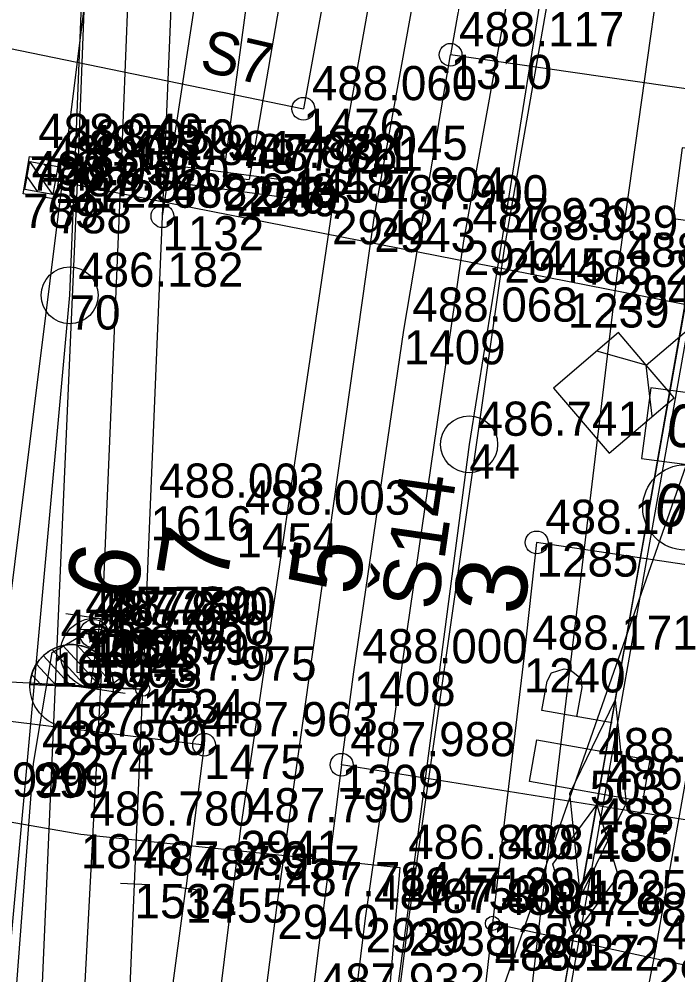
# Model space of a CAD drawing. Extents: x -874038 to -859694, y -1059487 to -1049069.
# Drawn here: x -866536.12 to -866512.99, y -1050183.6 to -1050150.05 of the extents above; entities that cross this region are included whole.
import ezdxf

# ---------------------------------------------------------------- set-up
doc = ezdxf.new("R2010")
doc.units = 0
for name, color, linetype in [('Vrstva 1', 7, 'Continuous'), ('Vrstva 11', 7, 'Continuous'), ('Vrstva 12', 7, 'Continuous'), ('Vrstva 2', 7, 'Continuous'), ('Vrstva 26', 7, 'Continuous'), ('Vrstva 28', 7, 'Continuous'), ('Vrstva 3', 7, 'Continuous'), ('Vrstva 32', 7, 'Continuous'), ('Vrstva 33', 7, 'Continuous'), ('Vrstva 43', 7, 'Continuous'), ('Vrstva 44', 7, 'Continuous'), ('Vrstva 5', 7, 'Continuous'), ('Vrstva 50', 7, 'Continuous'), ('Vrstva 51', 7, 'Continuous'), ('Vrstva 6', 7, 'Continuous'), ('Vrstva 60', 7, 'Continuous'), ('Vrstva 61', 7, 'Continuous'), ('Vrstva 63', 7, 'Continuous'), ('Vrstva 7', 7, 'Continuous')]:
    doc.layers.add(name, color=color, linetype=linetype)

msp = doc.modelspace()

# ---------------------------------------------------------------- linework, layer by layer
at = {"layer": 'Vrstva 1'}
for p, q in [((-866585.165, -1050141.066), (-866526.141, -1050153.197)), ((-866463.379, -1050159.657), (-866520.976, -1050151.304)), ((-866463.169, -1050176.573), (-866517.952, -1050168.419)), ((-866531.78, -1050173.569), (-866621.834, -1050168.845)), ((-866536.624, -1050174.666), (-866529.626, -1050175.521)), ((-866467.903, -1050185.333), (-866524.799, -1050176.222)), ((-866448.314, -1050197.301), (-866519.503, -1050181.791))]:
    msp.add_line(p, q, dxfattribs=at)
for points in [[(-866506.683, -1050071.605), (-866509.05, -1050084.806), (-866511.242, -1050097.03), (-866513.507, -1050109.649), (-866513.637, -1050110.378), (-866514.329, -1050114.237), (-866515.152, -1050118.826), (-866515.967, -1050123.369), (-866518.201, -1050135.776), (-866520.447, -1050148.304), (-866520.976, -1050151.304)], [(-866519.928, -1050118.643), (-866522.117, -1050130.842), (-866524.399, -1050143.606), (-866526.141, -1050153.197)], [(-866524.799, -1050176.222), (-866524.369, -1050172.96), (-866522.614, -1050160.969), (-866520.976, -1050151.304)], [(-866517.952, -1050168.419), (-866518.404, -1050172.485), (-866519.276, -1050179.833), (-866519.503, -1050181.791), (-866519.73, -1050183.748), (-866519.907, -1050185.414), (-866521.468, -1050198.731)], [(-866532.067, -1050180.41), (-866531.78, -1050173.569)], [(-866529.626, -1050175.521), (-866530.263, -1050180.564)], [(-866524.799, -1050176.222), (-866525.863, -1050184.696), (-866527.339, -1050196.167), (-866528.858, -1050208.123), (-866528.982, -1050208.987)]]:
    msp.add_lwpolyline(points, dxfattribs=at)
for centre, radius in [((-866520.976, -1050151.304), 0.4), ((-866526.141, -1050153.197), 0.4), ((-866517.952, -1050168.419), 0.4), ((-866531.78, -1050173.569), 0.25), ((-866529.626, -1050175.521), 0.4), ((-866524.799, -1050176.222), 0.4), ((-866519.503, -1050181.791), 0.25)]:
    msp.add_circle(centre, radius, dxfattribs=at)
msp.add_spline([(-866519.023, -1050216.775), (-866518.058, -1050212.394), (-866516.626, -1050205.583), (-866514.162, -1050193.161), (-866511.83, -1050180.683), (-866509.548, -1050168.072), (-866509.135, -1050165.719)], degree=3, dxfattribs=at)
at = {"layer": 'Vrstva 11'}
for p, q in [((-866534.937, -1050156.208), (-866535.747, -1050155.054)), ((-866534.843, -1050155.69), (-866535.227, -1050155.142)), ((-866535.459, -1050156.117), (-866535.838, -1050155.576)), ((-866511.82, -1050160.25), (-866535.34, -1050155.63))]:
    msp.add_line(p, q, dxfattribs=at)
msp.add_lwpolyline([(-866535.919, -1050156.036), (-866535.746, -1050155.051), (-866534.761, -1050155.224), (-866534.934, -1050156.209)], close=True, dxfattribs=at)
msp.add_lwpolyline([(-866535.919, -1050156.036), (-866535.746, -1050155.051), (-866534.761, -1050155.224), (-866534.934, -1050156.209), (-866535.919, -1050156.036)], dxfattribs=at)
at = {"layer": 'Vrstva 12'}
msp.add_lwpolyline([(-866534.64, -1050155.07), (-866534.84, -1050156.37), (-866535.98, -1050156.18), (-866535.75, -1050154.87), (-866534.64, -1050155.07)], dxfattribs=at)
at = {"layer": 'Vrstva 2'}
for p, q in [((-866533.232, -1050173.511), (-866534.586, -1050172.041)), ((-866532.812, -1050173.415), (-866534.096, -1050172.017)), ((-866534.292, -1050173.465), (-866535.27, -1050172.403)), ((-866533.762, -1050173.489), (-866534.964, -1050172.181)), ((-866534.822, -1050173.443), (-866535.51, -1050172.695)), ((-866535.352, -1050173.421), (-866535.676, -1050173.071)), ((-866532.808, -1050173.529), (-866535.732, -1050173.405)), ((-866535.732, -1050173.405), (-866532.808, -1050173.527)), ((-866532.808, -1050173.527), (-866532.808, -1050173.529)), ((-866532.808, -1050173.529), (-866531.78, -1050173.569)), ((-866531.567, -1050180.432), (-866532.567, -1050180.388)), ((-866529.767, -1050180.63), (-866530.759, -1050180.498))]:
    msp.add_line(p, q, dxfattribs=at)
for points in [[(-866531.78, -1050173.569), (-866531.09, -1050156.968), (-866530.401, -1050140.371)], [(-866531.09, -1050156.968), (-866528.582, -1050140.568)], [(-866533.754, -1050220.379), (-866532.907, -1050200.32), (-866532.067, -1050180.41)], [(-866535.559, -1050220.131), (-866532.907, -1050200.32), (-866530.263, -1050180.564)]]:
    msp.add_lwpolyline(points, dxfattribs=at)
for centre, radius in [((-866531.09, -1050156.968), 0.4), ((-866534.278, -1050173.465), 1.462)]:
    msp.add_circle(centre, radius, dxfattribs=at)
msp.add_arc((-866534.27, -1050173.467), 1.463, 357.6173, 177.5781, dxfattribs=at)
at = {"layer": 'Vrstva 26'}
for points in [[(-866543.23, -1050177.81), (-866539.8, -1050177.64), (-866533.95, -1050178.66), (-866522.76, -1050179.83), (-866523.29, -1050186.18), (-866514.75, -1050188.52), (-866505.26, -1050190.4), (-866503.57, -1050185.36), (-866499.73, -1050170.46), (-866497.14, -1050158.42), (-866494.93, -1050144.62)], [(-866517.243, -1050186.793), (-866512.389, -1050159.484), (-866510.49, -1050157.801), (-866509.509, -1050157.238), (-866509.365, -1050156.007), (-866508.932, -1050153.953), (-866508.234, -1050150.2)]]:
    msp.add_lwpolyline(points, dxfattribs=at)
at = {"layer": 'Vrstva 28'}
for p, q in [((-866516.848, -1050183.358), (-866515.632, -1050176.482)), ((-866517.386, -1050179.717), (-866515.835, -1050177.629)), ((-866515.835, -1050177.629), (-866515.094, -1050180.123)), ((-866516.645, -1050182.211), (-866517.386, -1050179.717)), ((-866515.094, -1050180.123), (-866516.645, -1050182.211))]:
    msp.add_line(p, q, dxfattribs=at)
for points in [[(-866544.37, -1050204.45), (-866541, -1050204.46), (-866531.57, -1050205.56), (-866526.12, -1050206.75), (-866521.22, -1050207.39), (-866520.33, -1050202.53), (-866517.57, -1050187.41), (-866516.24, -1050179.92), (-866510.22, -1050145.73), (-866509.6, -1050138.53)], [(-866544.37, -1050204.45), (-866543.38, -1050202.29), (-866540.41, -1050199.64), (-866538.43, -1050197.87), (-866537.62, -1050197.79), (-866537.3, -1050196.97), (-866536.15, -1050187.8), (-866536.31, -1050185.29), (-866535.62, -1050176.18), (-866534.96, -1050172.28), (-866533.81, -1050171.61), (-866533.49, -1050171.62), (-866533.44, -1050172.31)]]:
    msp.add_lwpolyline(points, dxfattribs=at)
at = {"layer": 'Vrstva 3'}
for p, q in [((-866534.484, -1050170.915), (-866532.045, -1050171.266)), ((-866533.615, -1050173.529), (-866533.265, -1050171.091)), ((-866534.835, -1050173.354), (-866532.396, -1050173.705))]:
    msp.add_line(p, q, dxfattribs=at)
msp.add_circle((-866533.441, -1050172.305), 1.232, dxfattribs=at)
at = {"layer": 'Vrstva 32'}
for points in [[(-866521.22, -1050207.39), (-866517.57, -1050187.41), (-866510.18, -1050145.7), (-866509.56, -1050139.49), (-866509.51, -1050138.6)], [(-866544.37, -1050204.45), (-866541, -1050204.46), (-866531.57, -1050205.56), (-866526.12, -1050206.75), (-866521.22, -1050207.39), (-866517.57, -1050187.41), (-866510.18, -1050145.7), (-866509.56, -1050139.49)], [(-866515.8, -1050177.4), (-866510.18, -1050145.7), (-866509.56, -1050139.49)], [(-866516.409, -1050180.847), (-866516.785, -1050177.226), (-866515.191, -1050173.953), (-866514.815, -1050177.574), (-866516.409, -1050180.847)], [(-866544.37, -1050204.45), (-866541, -1050204.46), (-866531.57, -1050205.56), (-866526.12, -1050206.75), (-866521.22, -1050207.39), (-866517.57, -1050187.41), (-866515.8, -1050177.4)]]:
    msp.add_lwpolyline(points, dxfattribs=at)
at = {"layer": 'Vrstva 33'}
for points in [[(-866517.588, -1050173.292), (-866517.429, -1050172.999), (-866516.991, -1050172.852), (-866516.773, -1050172.891), (-866516.402, -1050173.181), (-866516.368, -1050173.508)], [(-866517.769, -1050174.319), (-866517.588, -1050173.292)], [(-866516.368, -1050173.508), (-866516.55, -1050174.535)], [(-866515.299, -1050174.756), (-866517.769, -1050174.319)]]:
    msp.add_lwpolyline(points, dxfattribs=at)
msp.add_lwpolyline([(-866518.201, -1050176.815), (-866517.942, -1050175.349), (-866513.975, -1050176.051), (-866514.234, -1050177.517)], close=True, dxfattribs=at)
at = {"layer": 'Vrstva 43'}
for centre in [(-866534.347, -1050159.746), (-866520.323, -1050164.976)]:
    msp.add_circle(centre, 1, dxfattribs=at)
at = {"layer": 'Vrstva 44'}
for points in [[(-866532.941, -1050124.513), (-866534.347, -1050159.746), (-866537.637, -1050195.741), (-866537.974, -1050204.782), (-866538.7, -1050218.568)], [(-866514.403, -1050127.904), (-866520.323, -1050164.976), (-866525.024, -1050200.701), (-866527.588, -1050219.348)]]:
    msp.add_lwpolyline(points, dxfattribs=at)
at = {"layer": 'Vrstva 5'}
for points in [[(-866511.82, -1050160.25), (-866511.431, -1050157.275), (-866509.696, -1050157.502), (-866509.372, -1050155.023), (-866512.843, -1050154.57), (-866513.167, -1050157.049), (-866511.431, -1050157.275)], [(-866511.82, -1050160.25), (-866512.209, -1050163.225), (-866513.944, -1050162.998), (-866514.268, -1050165.477), (-866510.797, -1050165.93), (-866510.473, -1050163.451), (-866512.209, -1050163.225)]]:
    msp.add_lwpolyline(points, dxfattribs=at)
msp.add_circle((-866512.727, -1050167.191), 1.5, dxfattribs=at)
at = {"layer": 'Vrstva 50'}
msp.add_line((-866533.54, -1050171.62), (-866533.44, -1050171.62), dxfattribs=at)
msp.add_circle((-866533.49, -1050171.62), 0.5, dxfattribs=at)
at = {"layer": 'Vrstva 51'}
for points in [[(-866439.226, -1049649.963), (-866443.579, -1049674.757), (-866448.682, -1049703.38), (-866452.493, -1049724.498), (-866456.877, -1049748.527), (-866461.642, -1049775.113), (-866467.382, -1049807.574), (-866471.13, -1049828.317), (-866475.932, -1049855.022), (-866481.259, -1049884.801), (-866486.712, -1049915.307), (-866492.117, -1049945.397), (-866497.64, -1049976.081), (-866503.971, -1050011.004), (-866508.417, -1050036.128), (-866511.666, -1050053.513), (-866516.483, -1050080.611), (-866520.346, -1050102.415), (-866524.288, -1050124.418), (-866526.521, -1050137.454), (-866528.954, -1050155.58), (-866528.05, -1050155.675)], [(-866437.74, -1049650.183), (-866442.038, -1049675.04), (-866447.144, -1049703.772), (-866450.86, -1049724.824), (-866455.281, -1049748.763), (-866460.081, -1049775.276), (-866465.822, -1049807.788), (-866469.579, -1049828.502), (-866474.361, -1049855.28), (-866479.71, -1049885.096), (-866485.151, -1049915.572), (-866490.51, -1049945.659), (-866496.112, -1049976.317), (-866502.33, -1050011.085), (-866506.847, -1050036.358), (-866510.012, -1050054.011), (-866514.828, -1050081.032), (-866518.798, -1050102.823), (-866522.439, -1050123.927), (-866524.933, -1050137.718), (-866528.05, -1050155.675)], [(-866521.046, -1050030.485), (-866521.931, -1050030.313), (-866525.217, -1050050.331), (-866530.148, -1050078.749), (-866531.866, -1050100.892), (-866532.622, -1050121.781), (-866533.36, -1050136.854), (-866534.054, -1050155.271), (-866534.952, -1050175.536), (-866535.726, -1050193.321), (-866547.487, -1050193.175), (-866547.813, -1050194.658), (-866535.771, -1050195.403), (-866535.88, -1050197.541)], [(-866531.815, -1050136.929), (-866532.552, -1050155.473), (-866533.224, -1050171.488), (-866534.093, -1050171.47), (-866534.091, -1050172.976), (-866533.237, -1050173.015), (-866534.016, -1050187.628), (-866534.822, -1050187.615), (-866534.84, -1050189.132), (-866533.945, -1050189.213), (-866534.622, -1050198.491), (-866535.296, -1050198.421), (-866535.605, -1050201.494), (-866535.021, -1050201.557), (-866535.923, -1050211.185), (-866536.77, -1050211.128), (-866536.872, -1050212.711), (-866536.243, -1050212.761), (-866537.283, -1050222.368), (-866541.121, -1050241.088)], [(-866537.563, -1050239.155), (-866531.469, -1050206.659), (-866530.868, -1050198.775), (-866528.354, -1050178.541), (-866525.133, -1050156.756), (-866522.101, -1050139.797)], [(-866530.734, -1050206.626), (-866529.297, -1050198.601), (-866527.056, -1050181.136), (-866523.651, -1050157.027), (-866520.592, -1050140.028)], [(-866540.451, -1050283.331), (-866537.624, -1050270.018), (-866534, -1050250.269), (-866530.841, -1050232.059), (-866529.525, -1050223.82), (-866527.922, -1050213.046), (-866526.143, -1050199.427), (-866523.959, -1050181.604), (-866520.509, -1050157.83), (-866517.376, -1050140.51)], [(-866540.451, -1050283.331), (-866539.539, -1050283.622), (-866536.162, -1050270.425), (-866532.672, -1050250.609), (-866529.496, -1050232.297), (-866528.161, -1050224.102), (-866526.5, -1050213.304), (-866524.723, -1050199.645), (-866522.446, -1050181.726), (-866519.083, -1050158.101), (-866516.045, -1050140.765)], [(-866521.974, -1050223.122), (-866522.836, -1050222.967), (-866521.832, -1050214.636), (-866520.019, -1050200.577), (-866517.9, -1050182.189), (-866515.129, -1050159.048), (-866512.659, -1050141.491)], [(-866521.974, -1050223.122), (-866520.115, -1050214.536), (-866517.414, -1050201.131), (-866513.829, -1050183.006), (-866509.718, -1050159.96), (-866506.661, -1050142.768)]]:
    msp.add_lwpolyline(points, dxfattribs=at)
at = {"layer": 'Vrstva 60'}
for p, q in [((-866520.976, -1050151.304), (-866520.976, -1050151.304)), ((-866526.141, -1050153.197), (-866526.141, -1050153.197)), ((-866535.75, -1050154.87), (-866535.75, -1050154.87)), ((-866534.64, -1050155.07), (-866534.64, -1050155.07)), ((-866534.054, -1050155.271), (-866534.054, -1050155.271)), ((-866526.473, -1050155.293), (-866526.473, -1050155.293)), ((-866535.34, -1050155.63), (-866535.34, -1050155.63)), ((-866532.552, -1050155.473), (-866532.552, -1050155.473)), ((-866528.954, -1050155.58), (-866528.954, -1050155.58)), ((-866528.05, -1050155.675), (-866528.05, -1050155.675)), ((-866528.488, -1050155.773), (-866528.488, -1050155.773)), ((-866535.98, -1050156.18), (-866535.98, -1050156.18)), ((-866534.84, -1050156.37), (-866534.84, -1050156.37)), ((-866531.09, -1050156.968), (-866531.09, -1050156.968)), ((-866525.133, -1050156.756), (-866525.133, -1050156.756)), ((-866523.651, -1050157.027), (-866523.651, -1050157.027)), ((-866520.509, -1050157.83), (-866520.509, -1050157.83)), ((-866519.083, -1050158.101), (-866519.083, -1050158.101)), ((-866515.129, -1050159.048), (-866515.129, -1050159.048)), ((-866534.347, -1050159.746), (-866534.347, -1050159.746)), ((-866516.858, -1050159.677), (-866516.858, -1050159.677)), ((-866522.614, -1050160.969), (-866522.614, -1050160.969)), ((-866520.323, -1050164.976), (-866520.323, -1050164.976)), ((-866531.509, -1050167.149), (-866531.509, -1050167.149)), ((-866528.492, -1050167.745), (-866528.492, -1050167.745)), ((-866517.952, -1050168.419), (-866517.952, -1050168.419)), ((-866534.093, -1050171.47), (-866534.093, -1050171.47)), ((-866533.224, -1050171.488), (-866533.224, -1050171.488)), ((-866533.81, -1050171.61), (-866533.81, -1050171.61)), ((-866533.49, -1050171.62), (-866533.49, -1050171.62)), ((-866534.96, -1050172.28), (-866534.96, -1050172.28)), ((-866533.44, -1050172.31), (-866533.44, -1050172.31)), ((-866518.404, -1050172.485), (-866518.404, -1050172.485)), ((-866534.091, -1050172.976), (-866534.091, -1050172.976)), ((-866533.237, -1050173.015), (-866533.237, -1050173.015)), ((-866524.369, -1050172.96), (-866524.369, -1050172.96)), ((-866531.78, -1050173.569), (-866531.78, -1050173.569)), ((-866529.626, -1050175.521), (-866529.626, -1050175.521)), ((-866534.952, -1050175.536), (-866534.952, -1050175.536)), ((-866535.62, -1050176.18), (-866535.62, -1050176.18)), ((-866524.799, -1050176.222), (-866524.799, -1050176.222)), ((-866516.09, -1050176.43), (-866516.09, -1050176.43)), ((-866515.8, -1050177.4), (-866515.8, -1050177.4)), ((-866528.354, -1050178.541), (-866528.354, -1050178.541)), ((-866533.95, -1050178.66), (-866533.95, -1050178.66)), ((-866522.76, -1050179.83), (-866522.76, -1050179.83)), ((-866519.276, -1050179.833), (-866519.276, -1050179.833)), ((-866516.24, -1050179.92), (-866516.24, -1050179.92)), ((-866532.067, -1050180.41), (-866532.067, -1050180.41)), ((-866530.263, -1050180.564), (-866530.263, -1050180.564)), ((-866527.056, -1050181.136), (-866527.056, -1050181.136)), ((-866523.959, -1050181.604), (-866523.959, -1050181.604)), ((-866522.446, -1050181.726), (-866522.446, -1050181.726)), ((-866519.503, -1050181.791), (-866519.503, -1050181.791)), ((-866517.9, -1050182.189), (-866517.9, -1050182.189)), ((-866513.829, -1050183.006), (-866513.829, -1050183.006))]:
    msp.add_line(p, q, dxfattribs=at)
at = {"layer": 'Vrstva 63'}
for q in [(-866500.252, -1049881.052), (-866485.085, -1050086.776)]:
    msp.add_line((-866548.702, -1050268.572), q, dxfattribs=at)
at = {"layer": 'Vrstva 7'}
for p, q in [((-866530.814, -1050155.161), (-866526.544, -1050155.729)), ((-866530.904, -1050155.754), (-866526.64, -1050156.321)), ((-866514.103, -1050162.197), (-866511.82, -1050160.25))]:
    msp.add_line(p, q, dxfattribs=at)
for points in [[(-866514.103, -1050162.197), (-866515.076, -1050161.055), (-866517.359, -1050163.002), (-866515.412, -1050165.285), (-866513.129, -1050163.338), (-866514.103, -1050162.197)], [(-866513.892, -1050163.988), (-866514.103, -1050162.197), (-866515.839, -1050161.705)]]:
    msp.add_lwpolyline(points, dxfattribs=at)

# ---------------------------------------------------------------- texts
at = {"layer": 'Vrstva 1'}
for s, rotation, p in [('7', 80.7901, (-866528.85, -1050169.944)), ('5', 81.6733, (-866524.223, -1050170.342)), ('3', 82.8669, (-866518.409, -1050171.026))]:
    msp.add_text(s, height=2.5, rotation=rotation, dxfattribs=at).set_placement(p)
at = {"layer": 'Vrstva 2'}
msp.add_text('6', height=2.5, rotation=81.1434, dxfattribs=at).set_placement((-866532.031, -1050170.527))
at = {"layer": 'Vrstva 43'}
msp.add_text('Š14', height=2, rotation=81.7153, dxfattribs=at).set_placement((-866521.454, -1050170.851))
at = {"layer": 'Vrstva 5'}
for s, p in [('80', (-866511.05, -1050163.8)), ('70', (-866511.454, -1050166.581))]:
    msp.add_text(s, height=1.5, rotation=172.5555, dxfattribs=at).set_placement(p)
at = {"layer": 'Vrstva 6'}
msp.add_text('S7', height=1.5, rotation=347.0009, dxfattribs=at).set_placement((-866529.832, -1050151.848))
at = {"layer": 'Vrstva 60'}
for s, p in [('1310', (-866520.976, -1050152.504)), ('1476', (-866526.141, -1050154.397)), ('790', (-866535.75, -1050156.07)), ('787', (-866534.64, -1050156.27)), ('2265', (-866534.054, -1050156.471)), ('1453', (-866526.473, -1050156.493)), ('791', (-866535.34, -1050156.83)), ('2266', (-866532.552, -1050156.673)), ('2267', (-866528.954, -1050156.78)), ('2268', (-866528.05, -1050156.875)), ('2269', (-866528.488, -1050156.973)), ('789', (-866535.98, -1050157.38)), ('788', (-866534.84, -1050157.57)), ('2942', (-866525.133, -1050157.956)), ('1132', (-866531.09, -1050158.168)), ('2943', (-866523.651, -1050158.227)), ('2944', (-866520.509, -1050159.03)), ('2945', (-866519.083, -1050159.301)), ('2946', (-866515.129, -1050160.248)), ('70', (-866534.347, -1050160.946)), ('1239', (-866516.858, -1050160.877)), ('1409', (-866522.614, -1050162.169)), ('44', (-866520.323, -1050166.176)), ('1616', (-866531.509, -1050168.349)), ('1454', (-866528.492, -1050168.945)), ('1285', (-866517.952, -1050169.619)), ('2271', (-866534.093, -1050172.67)), ('2270', (-866533.224, -1050172.688)), ('1001', (-866533.81, -1050172.81)), ('1002', (-866533.49, -1050172.82)), ('1000', (-866534.96, -1050173.48)), ('1003', (-866533.44, -1050173.51)), ('1240', (-866518.404, -1050173.685)), ('2272', (-866534.091, -1050174.176)), ('2273', (-866533.237, -1050174.215)), ('1408', (-866524.369, -1050174.16)), ('1534', (-866531.78, -1050174.769)), ('2274', (-866534.952, -1050176.736)), ('1475', (-866529.626, -1050176.721)), ('999', (-866535.62, -1050177.38)), ('1309', (-866524.799, -1050177.422)), ('503', (-866516.09, -1050177.63)), ('488', (-866515.8, -1050178.6)), ('2941', (-866528.354, -1050179.741)), ('1846', (-866533.95, -1050179.86)), ('1847', (-866522.76, -1050181.03)), ('1284', (-866519.276, -1050181.033)), ('1025', (-866516.24, -1050181.12)), ('1533', (-866532.067, -1050181.61)), ('1455', (-866530.263, -1050181.764)), ('2940', (-866527.056, -1050182.336)), ('2939', (-866523.959, -1050182.804)), ('2938', (-866522.446, -1050182.926)), ('1283', (-866519.503, -1050182.991)), ('2937', (-866517.9, -1050183.389)), ('2936', (-866513.829, -1050184.206))]:
    msp.add_text(s, height=1.2, dxfattribs=at).set_placement(p)
at = {"layer": 'Vrstva 61'}
for s, p in [('488.117', (-866520.676, -1050151.004)), ('488.060', (-866525.841, -1050152.897)), ('488.040', (-866535.45, -1050154.57)), ('488.050', (-866534.34, -1050154.77)), ('487.829', (-866533.754, -1050154.971)), ('487.881', (-866532.252, -1050155.173)), ('488.045', (-866526.173, -1050154.993)), ('488.060', (-866535.04, -1050155.33)), ('487.872', (-866528.654, -1050155.28)), ('487.921', (-866528.188, -1050155.473)), ('487.861', (-866527.75, -1050155.375)), ('488.050', (-866535.68, -1050155.88)), ('488.050', (-866534.54, -1050156.07)), ('487.804', (-866524.833, -1050156.456)), ('488.048', (-866530.79, -1050156.668)), ('487.900', (-866523.351, -1050156.727)), ('487.939', (-866520.209, -1050157.53)), ('488.039', (-866518.783, -1050157.801)), ('488.090', (-866514.829, -1050158.748)), ('486.182', (-866534.047, -1050159.446)), ('488.223', (-866516.558, -1050159.377)), ('488.068', (-866522.314, -1050160.669)), ('486.741', (-866520.023, -1050164.676)), ('488.003', (-866531.209, -1050166.849)), ('488.003', (-866528.192, -1050167.445)), ('488.179', (-866517.652, -1050168.119)), ('487.780', (-866533.793, -1050171.17)), ('487.260', (-866533.51, -1050171.31)), ('487.930', (-866533.19, -1050171.32)), ('487.790', (-866532.924, -1050171.188)), ('486.870', (-866534.66, -1050171.98)), ('487.950', (-866533.14, -1050172.01)), ('488.171', (-866518.104, -1050172.185)), ('487.791', (-866533.791, -1050172.676)), ('487.798', (-866532.937, -1050172.715)), ('488.000', (-866524.069, -1050172.66)), ('487.975', (-866531.48, -1050173.269)), ('487.734', (-866534.652, -1050175.236)), ('487.963', (-866529.326, -1050175.221)), ('486.890', (-866535.32, -1050175.88)), ('487.988', (-866524.499, -1050175.922)), ('488.270', (-866515.79, -1050176.13)), ('486.920', (-866539.5, -1050177.34)), ('486.840', (-866515.5, -1050177.1)), ('486.780', (-866533.65, -1050178.36)), ('487.790', (-866528.054, -1050178.241)), ('486.800', (-866522.46, -1050179.53)), ('488.135', (-866518.976, -1050179.533)), ('486.780', (-866515.94, -1050179.62)), ('487.953', (-866531.767, -1050180.11)), ('487.957', (-866529.963, -1050180.264)), ('487.784', (-866526.756, -1050180.836)), ('487.753', (-866523.659, -1050181.304)), ('487.809', (-866522.146, -1050181.426)), ('488.128', (-866519.203, -1050181.491)), ('487.984', (-866517.6, -1050181.889)), ('488.038', (-866513.529, -1050182.706)), ('488.122', (-866519.43, -1050183.448)), ('487.932', (-866525.563, -1050184.396))]:
    msp.add_text(s, height=1.2, dxfattribs=at).set_placement(p)

doc.saveas('drawing.dxf')
